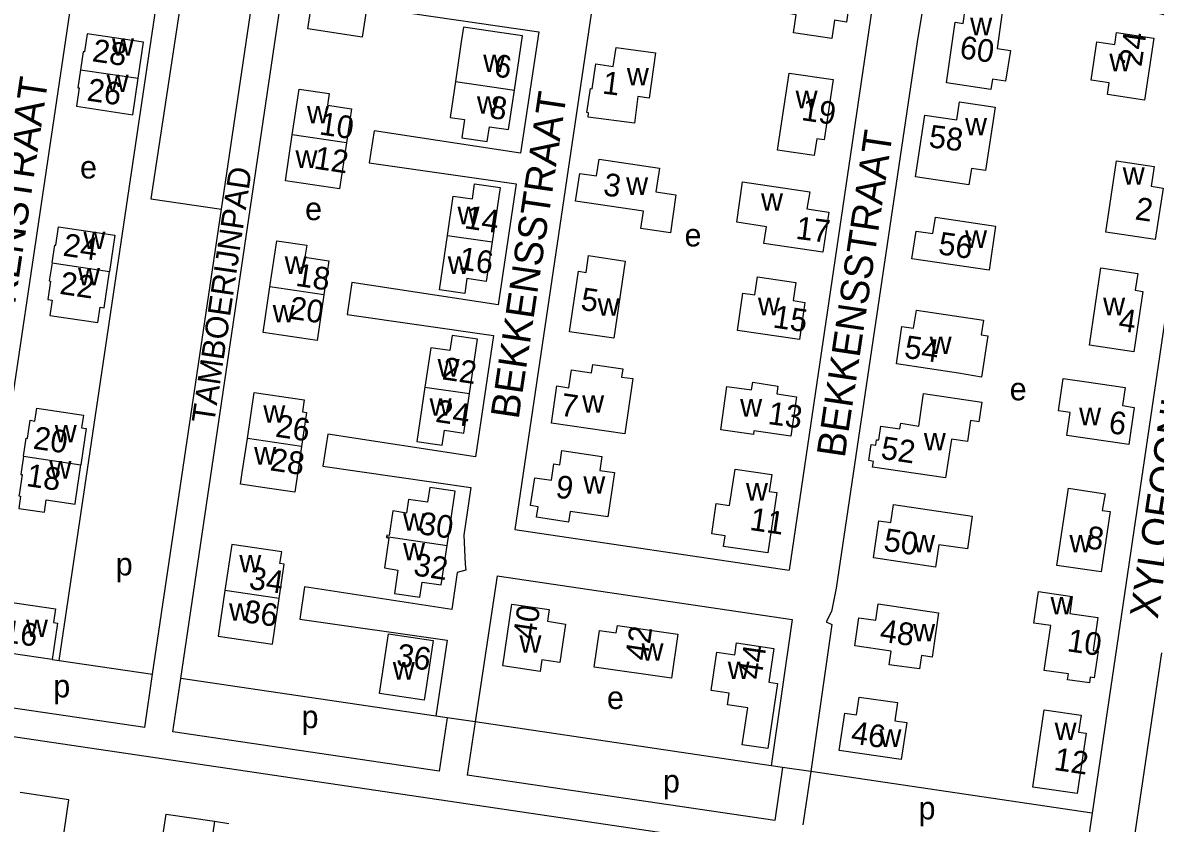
# Model space of a CAD drawing. Extents: x 163012 to 165277, y 382513 to 383987.
# Drawn here: x 164465.3 to 164664.5, y 383018.8 to 383159.7 of the extents above; entities that cross this region are included whole.
import ezdxf

# ---------------------------------------------------------------- set-up
doc = ezdxf.new("R2010")
doc.units = 0
for name, color, linetype in [('BLT_Basislijn', 7, 'Continuous'), ('BLT_Bebouwing', 7, 'Continuous'), ('BLT_Centroide', 7, 'Continuous'), ('BLT_Huisnummer', 7, 'Continuous'), ('BLT_Onderverdeling_panden', 7, 'Continuous'), ('BLT_Straatnaam', 7, 'Continuous'), ('BLT_Straatnaam_verkleind', 7, 'Continuous')]:
    doc.layers.add(name, color=color, linetype=linetype)

msp = doc.modelspace()

# ---------------------------------------------------------------- linework, layer by layer
at = {"layer": 'BLT_Basislijn'}
for p, q in [((164471.76, 383047.44), (164492.41, 383186.99)), ((164493.13, 383044.28), (164513.78, 383183.82)), ((164500.3, 383126.86), (164506.32, 383167.58)), ((164488.19, 383045.03), (164500.3, 383126.86)), ((164551.86, 383070.45), (164600.12, 383063.33)), ((164603.19, 383013.36), (164235.92, 383067.64)), ((164548.76, 383062.31), (164600.68, 383054.65)), ((164470.52, 383047.62), (164471.76, 383047.44)), ((164471.76, 383047.44), (164488.19, 383045.03)), ((164665.62, 383048.79), (164661.27, 383019.38)), ((164486.79, 383035.61), (164488.19, 383045.03)), ((164491.74, 383034.88), (164493.13, 383044.28)), ((164537.99, 383037.64), (164493.13, 383044.28)), ((164486.79, 383035.61), (164455.09, 383040.3)), ((164539.97, 383037.34), (164537.99, 383037.64)), ((164539.97, 383037.34), (164538.58, 383027.96)), ((164544.91, 383036.61), (164539.97, 383037.34)), ((164538.58, 383027.96), (164491.74, 383034.88)), ((164544.91, 383036.61), (164543.53, 383027.23)), ((164596.99, 383028.9), (164544.91, 383036.61)), ((164598.97, 383028.61), (164596.99, 383028.9)), ((164597.58, 383019.24), (164543.53, 383027.23)), ((164598.97, 383028.61), (164597.58, 383019.24)), ((164603.91, 383027.88), (164598.97, 383028.61)), ((164603.91, 383027.88), (164602.53, 383018.51)), ((164653.4, 383020.55), (164603.91, 383027.88)), ((164486.87, 382995.51), (164490.55, 383020.39)), ((164490.55, 383020.39), (164499.09, 383019.13)), ((164499.09, 383019.13), (164496.28, 383000.02)), ((164499.09, 383019.13), (164501.59, 383018.76)), ((164653.4, 383020.56), (164652.02, 383011.19)), ((164661.27, 383019.38), (164659.88, 383010))]:
    msp.add_line(p, q, dxfattribs=at)
for points in [[(164480.56, 383188.75), (164479.75, 383188.76), (164479.26, 383188.66), (164478.69, 383188.34), (164478.17, 383187.84), (164477.65, 383186.95), (164477.28, 383185.55), (164476, 383178.07), (164461.8, 383081.93), (164460.94, 383077.84), (164460.05, 383075.97), (164461.02, 383075.51), (164457.3, 383049.57)], [(164570.51, 383175.4), (164569.73, 383175.39), (164569.26, 383175.31), (164568.79, 383175.15), (164568.26, 383174.85), (164567.78, 383174.43), (164567.43, 383173.99), (164567.15, 383173.39), (164566.99, 383172.75), (164551.86, 383070.45)], [(164506.32, 383167.58), (164494.11, 383169.66), (164487.89, 383128.69), (164500.3, 383126.86)], [(164612.77, 383169.12), (164613.55, 383168.86), (164614.09, 383168.52), (164614.55, 383168.07), (164614.89, 383167.58), (164615.13, 383167.02), (164615.25, 383166.35), (164615.21, 383165.61), (164600.12, 383063.33)], [(164556.88, 383163.48), (164531.1, 383167.45), (164530.26, 383161.78), (164556.08, 383158.07)], [(164623.88, 383163.78), (164624.37, 383165.05), (164625.56, 383166.26), (164626.97, 383166.85), (164628.57, 383166.87), (164663.85, 383161.65), (164666.42, 383160.98), (164668.74, 383159.64), (164670.47, 383157.94), (164671.84, 383155.65), (164672.54, 383153.22), (164672.61, 383150.65), (164653.4, 383020.55)], [(164623.88, 383163.78), (164622.61, 383156.3), (164608.4, 383060.16), (164607.55, 383056.07), (164606.66, 383054.2), (164607.62, 383053.74), (164603.91, 383027.88)], [(164556.08, 383158.07), (164552.9, 383136.69)], [(164552.9, 383136.69), (164527.14, 383140.65), (164526.29, 383134.99), (164552.1, 383131.28)], [(164552.1, 383131.28), (164548.94, 383110.02)], [(164548.94, 383110.02), (164523.23, 383113.97), (164522.39, 383108.3), (164548.13, 383104.61)], [(164548.13, 383104.61), (164544.96, 383083.27)], [(164544.96, 383083.27), (164518.98, 383087.27), (164518.14, 383081.6), (164544.16, 383077.86)], [(164544.16, 383077.86), (164542.91, 383069.46), (164543.14, 383064.4), (164543.28, 383063.3), (164541.77, 383062.92), (164540.8, 383056.4)], [(164548.76, 383062.31), (164544.91, 383036.61)], [(164540.8, 383056.4), (164514.92, 383060.38), (164514.08, 383054.71), (164539.99, 383050.99)], [(164600.68, 383054.65), (164596.99, 383028.9)], [(164539.99, 383050.99), (164537.99, 383037.64)], [(164455.28, 382898.84), (164473.44, 383022.93), (164464.88, 383024.19)]]:
    msp.add_lwpolyline(points, dxfattribs=at)
at = {"layer": 'BLT_Bebouwing'}
msp.add_line((164470.52, 383047.62), (164460.63, 383049.07), dxfattribs=at)
for points in [[(164526.24, 383165.22), (164525.06, 383157.14), (164515.5, 383158.56), (164516.69, 383166.64)], [(164607.64, 383156.9), (164600.89, 383157.9), (164601.36, 383161.06), (164599.29, 383161.38), (164600.26, 383167.93), (164611.16, 383166.31), (164610.19, 383159.77), (164608.11, 383160.08), (164607.64, 383156.9)], [(164635.6, 383147.93), (164627.79, 383149.09), (164629.33, 383159.75), (164630.7, 383159.52), (164631.14, 383162.47), (164637.58, 383161.52), (164636.71, 383155.14), (164639.05, 383154.76), (164638.18, 383149.39), (164635.89, 383149.75), (164635.6, 383147.93)], [(164551.82, 383147.8), (164553.23, 383157.37), (164548.78, 383158.02), (164542.84, 383158.9), (164542.46, 383156.29), (164541.43, 383149.33)], [(164485.63, 383149.89), (164486.56, 383156.24), (164476.68, 383157.72), (164476.22, 383154.51), (164475.99, 383154.53), (164475.52, 383151.39)], [(164662.64, 383146.04), (164656.09, 383147.01), (164656.39, 383149.09), (164653.24, 383149.56), (164654.24, 383156.31), (164657.41, 383155.84), (164657.72, 383157.92), (164664.24, 383156.95), (164662.64, 383146.04)], [(164475.52, 383151.39), (164475.05, 383148.21), (164475.27, 383148.18), (164474.79, 383144.95), (164484.68, 383143.47), (164485.63, 383149.89)], [(164604.54, 383136.27), (164598.09, 383137.22), (164600.1, 383150.79), (164607.88, 383149.65), (164606.31, 383139.05), (164605, 383139.23), (164604.54, 383136.27)], [(164604.54, 383136.27), (164598.09, 383137.22), (164600.1, 383150.79), (164607.88, 383149.65), (164606.31, 383139.05), (164605, 383139.23), (164604.54, 383136.27)], [(164541.43, 383149.33), (164540.49, 383142.97), (164543.04, 383142.6), (164542.56, 383139.38), (164547.01, 383138.73), (164547.42, 383141.36), (164550.79, 383140.86), (164551.82, 383147.8)], [(164512.74, 383139.91), (164513.94, 383147.98), (164519.22, 383147.22), (164518.96, 383145.16), (164523.15, 383144.51), (164522.26, 383138.5)], [(164522.26, 383138.5), (164521.07, 383130.45), (164511.55, 383131.86), (164512.74, 383139.91)], [(164579.23, 383122.7), (164574.07, 383123.46), (164574.51, 383126.49), (164562.58, 383128.24), (164563.3, 383133.15), (164566.26, 383132.73), (164566.7, 383135.62), (164577.34, 383134.06), (164576.7, 383129.89), (164580.22, 383129.37), (164579.23, 383122.7)], [(164540.03, 383122.24), (164541.05, 383129.16), (164544.43, 383128.68), (164544.81, 383131.31), (164549.28, 383130.64), (164547.87, 383121.08)], [(164635.28, 383116.09), (164621.72, 383118.08), (164622.44, 383122.98), (164625.4, 383122.56), (164625.84, 383125.43), (164636.43, 383123.87), (164635.28, 383116.09)], [(164470.49, 383117.38), (164470.96, 383120.53), (164471.17, 383120.5), (164471.64, 383123.71), (164481.54, 383122.25), (164480.6, 383115.88)], [(164508.81, 383113.2), (164510, 383121.27), (164515.28, 383120.49), (164514.94, 383118.41), (164519.2, 383117.78), (164518.32, 383111.79)], [(164547.87, 383121.08), (164546.84, 383114.14), (164543.47, 383114.64), (164543.08, 383112.01), (164538.62, 383112.68), (164540.03, 383122.24)], [(164569.3, 383104.14), (164561.51, 383105.29), (164563.07, 383115.91), (164564.41, 383115.72), (164564.84, 383118.67), (164571.3, 383117.72), (164569.3, 383104.14)], [(164470.49, 383117.38), (164470.02, 383114.21), (164470.24, 383114.18), (164469.76, 383110.97), (164470.52, 383110.83), (164470.12, 383108.13), (164478.55, 383106.89), (164478.95, 383109.59), (164479.66, 383109.49), (164480.6, 383115.88)], [(164601.94, 383103.89), (164591.02, 383105.51), (164592, 383112.05), (164594.08, 383111.75), (164594.53, 383114.92), (164601.29, 383113.92), (164600.85, 383110.75), (164602.9, 383110.45), (164601.94, 383103.89)], [(164660.75, 383101.76), (164652.94, 383102.91), (164654.96, 383116.51), (164661.44, 383115.54), (164660.99, 383112.59), (164662.33, 383112.38), (164660.75, 383101.76)], [(164518.32, 383111.79), (164517.13, 383103.73), (164507.62, 383105.14), (164508.81, 383113.2)], [(164629.88, 383098.01), (164618.98, 383099.63), (164619.96, 383106.19), (164622.02, 383105.89), (164622.5, 383109.05), (164629.23, 383108.07), (164634.31, 383107.33), (164633.92, 383104.71), (164635.06, 383104.54), (164633.95, 383097.31), (164629.88, 383098.01)], [(164543.92, 383094.38), (164545.33, 383103.95), (164540.88, 383104.6), (164540.47, 383101.97), (164537.1, 383102.45), (164536.08, 383095.54)], [(164565.37, 383098.07), (164565.58, 383099.5), (164570.87, 383098.73), (164570.67, 383097.3), (164572.62, 383097.02), (164571.2, 383087.29), (164558.31, 383089.18), (164559.28, 383095.74), (164561.36, 383095.43), (164561.83, 383098.59), (164565.37, 383098.07)], [(164659.85, 383085.41), (164648.95, 383087.02), (164649.55, 383091.06), (164647.49, 383091.36), (164648.33, 383097.05), (164652.44, 383096.44), (164659.2, 383095.44), (164658.74, 383092.27), (164660.81, 383091.97), (164659.85, 383085.41)], [(164536.08, 383095.54), (164534.67, 383085.96), (164539.13, 383085.31), (164539.53, 383087.94), (164542.89, 383087.43), (164543.92, 383094.38)], [(164504.85, 383086.51), (164506.05, 383094.58), (164514.83, 383093.29), (164514.52, 383091.2), (164515.27, 383091.09), (164514.38, 383085.09)], [(164465.48, 383083.36), (164465.94, 383086.52), (164466.16, 383086.49), (164466.63, 383089.69), (164467.47, 383089.57), (164467.8, 383091.82), (164476.01, 383090.62), (164475.68, 383088.36), (164476.51, 383088.24), (164475.57, 383081.87)], [(164514.38, 383085.09), (164513.19, 383077.02), (164507.91, 383077.8), (164503.65, 383078.43), (164503.96, 383080.51), (164504.85, 383086.51)], [(164465.48, 383083.36), (164465.01, 383080.18), (164465.23, 383080.14), (164464.75, 383076.94), (164464.67, 383076.39), (164464.97, 383076.35), (164464.65, 383074.2), (164469.18, 383073.53), (164469.49, 383075.68), (164474.55, 383074.93), (164474.63, 383075.48), (164475.57, 383081.87)], [(164568.22, 383072.7), (164561.6, 383073.67), (164561.32, 383071.79), (164555.68, 383072.62), (164555.96, 383074.49), (164554.65, 383074.69), (164555.38, 383079.58), (164558.35, 383079.16), (164558.77, 383082.03), (164559.79, 383081.88), (164560.15, 383084.35), (164567.19, 383083.32), (164566.83, 383080.85), (164569.39, 383080.48), (164568.22, 383072.7)], [(164596.39, 383066.37), (164588.59, 383067.51), (164588.86, 383069.35), (164586.5, 383069.73), (164587.27, 383075.05), (164589.65, 383074.71), (164590.61, 383081.1), (164597.07, 383080.16), (164596.62, 383077.19), (164597.96, 383076.99), (164596.39, 383066.37)], [(164539.97, 383067.66), (164541.39, 383077.23), (164536.93, 383077.88), (164536.54, 383075.26), (164533.17, 383075.76), (164532.81, 383073.37), (164530.44, 383073.75), (164529.79, 383069.4), (164529.37, 383069.46), (164529.33, 383069.25)], [(164655.02, 383063), (164647.22, 383064.15), (164649.23, 383077.73), (164655.69, 383076.77), (164655.17, 383073.83), (164656.59, 383073.62), (164655.02, 383063)], [(164625.87, 383063.84), (164614.96, 383065.47), (164615.91, 383072.01), (164617.99, 383071.71), (164618.46, 383074.87), (164632.33, 383072.83), (164631.48, 383067.06), (164626.46, 383067.8), (164625.87, 383063.84)], [(164529.33, 383069.25), (164529.3, 383069.04), (164529.73, 383068.97), (164528.96, 383063.72), (164531.33, 383063.35), (164530.72, 383059.24), (164535.17, 383058.59), (164535.56, 383061.21), (164538.94, 383060.72), (164539.97, 383067.66)], [(164529.33, 383069.25), (164529.3, 383069.04), (164529.73, 383068.97), (164528.96, 383063.72), (164531.33, 383063.35), (164530.72, 383059.24), (164535.17, 383058.59), (164535.56, 383061.21), (164538.94, 383060.72), (164539.97, 383067.66)], [(164510.43, 383058.36), (164511.33, 383064.38), (164510.58, 383064.49), (164510.88, 383066.57), (164502.09, 383067.84), (164500.9, 383059.77)], [(164500.9, 383059.77), (164499.71, 383051.73), (164509.24, 383050.32), (164510.43, 383058.36)], [(164460.63, 383049.07), (164461.57, 383055.47), (164462.38, 383055.36), (164462.73, 383057.74), (164471.12, 383056.51), (164470.78, 383054.12), (164471.46, 383054.02), (164470.52, 383047.62)], [(164556.31, 383045.49), (164549.75, 383046.46), (164551.36, 383057.36), (164557.91, 383056.4), (164557.6, 383054.33), (164560.78, 383053.83), (164559.79, 383047.1), (164556.62, 383047.57), (164556.31, 383045.49)], [(164623.07, 383045.95), (164617.73, 383046.69), (164618.08, 383049.09), (164611.67, 383050.03), (164612.39, 383054.93), (164615.34, 383054.5), (164615.79, 383057.38), (164626.4, 383055.81), (164625.25, 383048.04), (164623.42, 383048.31), (164623.07, 383045.95)], [(164579.41, 383044.29), (164565.82, 383046.25), (164566.75, 383052.71), (164569.73, 383052.28), (164569.93, 383053.61), (164580.53, 383052.03), (164579.41, 383044.29)], [(164535.95, 383040.45), (164528.11, 383041.6), (164529.65, 383052.09), (164537.5, 383050.93), (164536.34, 383043.1), (164535.95, 383040.45)], [(164596.37, 383031.93), (164591.85, 383032.6), (164592.83, 383039.09), (164589.29, 383039.62), (164589.59, 383041.7), (164586.42, 383042.15), (164587.41, 383048.9), (164590.59, 383048.44), (164590.89, 383050.52), (164597.45, 383049.55), (164596.58, 383043.61), (164598.06, 383043.4), (164596.37, 383031.93)], [(164619.83, 383029.98), (164608.94, 383031.59), (164609.91, 383038.13), (164611.97, 383037.84), (164612.45, 383041), (164619.19, 383040.01), (164618.72, 383036.83), (164620.8, 383036.53), (164619.83, 383029.98)], [(164650.78, 383024.01), (164642.98, 383025.14), (164644.98, 383038.74), (164651.45, 383037.79), (164651.02, 383034.83), (164652.34, 383034.62), (164650.78, 383024.01)], [(164650.78, 383024.01), (164642.98, 383025.14), (164644.98, 383038.74), (164651.45, 383037.79), (164651.02, 383034.83), (164652.34, 383034.62), (164650.78, 383024.01)]]:
    msp.add_lwpolyline(points, dxfattribs=at)
for points in [[(164569.68, 383155.32), (164576.65, 383154.33), (164575.53, 383146.4), (164573.54, 383146.66), (164572.94, 383142), (164564.76, 383143.05), (164564.86, 383143.82), (164564.55, 383143.87), (164565.18, 383148.09), (164565.49, 383148.05), (164566.15, 383152.4), (164569.18, 383151.96)], [(164623.99, 383143.39), (164629.62, 383142.56), (164630.1, 383145.73), (164636.35, 383144.79), (164634.65, 383133.63), (164632.17, 383134), (164631.74, 383131.11), (164622.36, 383132.52)], [(164657.72, 383135.36), (164664.3, 383134.38), (164663.79, 383130.89), (164665.88, 383130.57), (164664.52, 383121.5), (164655.82, 383122.81)], [(164591.95, 383131.65), (164603.74, 383129.87), (164603.26, 383126.9), (164607.11, 383126.32), (164606.05, 383119.27), (164595.7, 383120.8), (164596.14, 383123.76), (164590.9, 383124.53)], [(164589.16, 383095.65), (164593.52, 383095.05), (164593.75, 383096.38), (164598.15, 383095.72), (164597.98, 383094.34), (164601.43, 383093.82), (164600.41, 383086.91), (164593.93, 383087.86), (164593.83, 383087.17), (164588.11, 383088.01)], [(164623.33, 383091.53), (164623.75, 383094.4), (164634.02, 383092.89), (164633.51, 383089.43), (164632.01, 383089.65), (164631.47, 383085.99), (164628.65, 383086.4), (164627.64, 383079.58), (164614.78, 383081.46), (164614.93, 383082.46), (164614.11, 383082.59), (164614.53, 383085.42), (164615.36, 383085.29), (164615.51, 383086.28), (164615.89, 383086.23), (164616.26, 383088.68), (164619.61, 383088.17), (164619.75, 383089.16), (164622.91, 383088.67)], [(164643.98, 383059.56), (164649.9, 383058.69), (164649.46, 383055.72), (164654.42, 383054.99), (164653.57, 383049.21), (164654.45, 383049.08), (164653.77, 383044.38), (164653.07, 383044.48), (164652.93, 383043.49), (164649.09, 383044.05), (164649.24, 383045.05), (164644.97, 383045.67), (164646.13, 383053.57), (164643.17, 383054.01)]]:
    msp.add_lwpolyline(points, close=True, dxfattribs=at)
at = {"layer": 'BLT_Onderverdeling_panden'}
for p, q in [((164475.52, 383151.39), (164485.63, 383149.89)), ((164541.43, 383149.33), (164551.82, 383147.8)), ((164470.49, 383117.38), (164480.6, 383115.88)), ((164465.48, 383083.36), (164475.57, 383081.87))]:
    msp.add_line(p, q, dxfattribs=at)
for points in [[(164522.26, 383138.5), (164512.74, 383139.91)], [(164540.03, 383122.24), (164547.87, 383121.08)], [(164518.32, 383111.79), (164508.81, 383113.2)], [(164536.08, 383095.54), (164543.92, 383094.38)], [(164514.38, 383085.09), (164504.85, 383086.51)], [(164529.33, 383069.25), (164539.97, 383067.66)], [(164510.43, 383058.36), (164500.9, 383059.77)]]:
    msp.add_lwpolyline(points, dxfattribs=at)

# ---------------------------------------------------------------- texts
at = {"layer": 'BLT_Centroide'}
for s, p in [('w', (164631.96, 383157.45)), ('w', (164481.05, 383153.84)), ('w', (164546.32, 383150.98)), ('w', (164656.44, 383151.13)), ('w', (164480.1, 383147.44)), ('w', (164571.59, 383148.61)), ('w', (164545.22, 383143.65)), ('w', (164601.26, 383144.61)), ('w', (164515.32, 383141.95)), ('w', (164631.06, 383139.84)), ('w', (164513.31, 383134.12)), ('e', (164475.42, 383132.24)), ('w', (164658.79, 383131.13)), ('w', (164571.46, 383129.36)), ('w', (164595.18, 383126.57)), ('e', (164515, 383124.92)), ('w', (164541.81, 383124.19)), ('w', (164476.02, 383119.81)), ('e', (164581.73, 383120.29)), ('w', (164631.06, 383120.03)), ('w', (164511.41, 383115.46)), ('w', (164540.1, 383115.46)), ('w', (164475.07, 383113.44)), ('w', (164566.44, 383108.09)), ('w', (164594.64, 383108.19)), ('w', (164655.34, 383108.19)), ('w', (164509.3, 383106.93)), ('w', (164624.84, 383101.36)), ('w', (164538.3, 383097.4)), ('e', (164638.91, 383093.21)), ('w', (164536.89, 383090.48)), ('w', (164563.73, 383091.03)), ('w', (164591.51, 383090.35)), ('w', (164507.65, 383089.27)), ('w', (164651.12, 383088.82)), ('w', (164470.98, 383085.81)), ('w', (164623.81, 383084.39)), ('w', (164506.04, 383081.9)), ('w', (164470.04, 383079.44)), ('w', (164563.93, 383076.78)), ('w', (164592.53, 383075.58)), ('w', (164532.23, 383070.26)), ('w', (164621.93, 383066.45)), ('w', (164649.42, 383066.45)), ('w', (164532.23, 383065.04)), ('p', (164481.7, 383062.4)), ('w', (164503.43, 383062.93)), ('w', (164501.63, 383054.41)), ('w', (164646.09, 383055.54)), ('w', (164465.91, 383051.56)), ('w', (164621.93, 383050.79)), ('w', (164552.7, 383048.79)), ('w', (164574.17, 383047.38)), ('w', (164530.42, 383044.07)), ('w', (164589.32, 383044.17)), ('p', (164470.72, 383040.94)), ('e', (164568.09, 383038.89)), ('p', (164514.38, 383035.52)), ('w', (164616.01, 383032.23)), ('w', (164646.81, 383033.44)), ('p', (164577.93, 383024.21)), ('p', (164622.88, 383019.47))]:
    msp.add_text(s, height=4, dxfattribs=at).set_placement(p)
at = {"layer": 'BLT_Huisnummer'}
for s, rotation, p in [('28', 351.5826, (164477.42, 383152.89)), ('60', 351.5819, (164629.96, 383153.45)), ('24', 81.5826, (164662.07, 383151.81)), ('6', 351.5819, (164548.05, 383150.24)), ('1', 352.7754, (164567.15, 383147.21)), ('26', 351.5826, (164476.49, 383145.98)), ('8', 351.5819, (164547.25, 383142.92)), ('19', 351.5819, (164602.14, 383142.54)), ('10', 351.5819, (164517.35, 383140.02)), ('58', 352.7754, (164624.55, 383137.76)), ('12', 351.5819, (164516.41, 383134)), ('3', 351.5819, (164567.29, 383129.32)), ('2', 351.5819, (164660.81, 383125.06)), ('14', 351.5819, (164542.88, 383123.51)), ('17', 352.7754, (164601.15, 383121.65)), ('24', 351.5826, (164472.28, 383118.68)), ('56', 351.5819, (164626.2, 383118.94)), ('16', 351.5819, (164541.88, 383116.29)), ('18', 351.5819, (164513.19, 383113.38)), ('22', 351.5826, (164471.69, 383111.96)), ('5', 351.5819, (164563.31, 383109.15)), ('20', 351.5819, (164512.04, 383107.6)), ('15', 351.5819, (164597.13, 383106.05)), ('4', 351.5819, (164657.89, 383105.49)), ('54', 351.5819, (164620.23, 383100.72)), ('22', 351.5819, (164538.95, 383096.92)), ('24', 351.5819, (164537.78, 383089.44)), ('7', 351.5819, (164559.74, 383090.54)), ('13', 352, (164596.25, 383089.06)), ('26', 351.5819, (164509.64, 383086.83)), ('6', 351.5819, (164656.16, 383087.48)), ('20', 351.5826, (164467.03, 383084.72)), ('52', 351.5819, (164616.1, 383082.95)), ('28', 351.5819, (164508.69, 383080.91)), ('18', 351.5826, (164465.82, 383078.14)), ('9', 351.5819, (164558.89, 383076.14)), ('30', 351.5819, (164534.85, 383069.7)), ('11', 351.5819, (164593.04, 383070.42)), ('8', 351.5819, (164652.2, 383067.21)), ('50', 351.5819, (164616.59, 383066.77)), ('32', 351.5819, (164533.91, 383062.43)), ('34', 351.5819, (164504.97, 383060.04)), ('36', 351.5819, (164503.99, 383054.2)), ('40', 81.5826, (164555.49, 383050.98)), ('16', 351.5826, (164461.75, 383050.71)), ('42', 81.5826, (164575.2, 383047.28)), ('48', 351.5819, (164615.92, 383050.8)), ('10', 351.5819, (164648.86, 383049.08)), ('36', 351.5819, (164530.91, 383046.5)), ('44', 81.5826, (164595.24, 383043.95)), ('46', 351.5819, (164610.85, 383032.85)), ('12', 351.5819, (164646.54, 383028.19))]:
    msp.add_text(s, height=4, rotation=rotation, dxfattribs=at).set_placement(p)
at = {"layer": 'BLT_Straatnaam'}
for s, rotation, p in [('PAUKENSTRAAT', 81.6098, (164461.98, 383096.39)), ('BEKKENSSTRAAT', 81.5816, (164552.54, 383089.75)), ('BEKKENSSTRAAT', 81.582, (164609.88, 383082.96)), ('XYLOFOONLAAN', 81.5819, (164664.94, 383054.62))]:
    msp.add_text(s, height=5, rotation=rotation, dxfattribs=at).set_placement(p)
at = {"layer": 'BLT_Straatnaam_verkleind'}
msp.add_text('TAMBOERIJNPAD', height=4, rotation=81.5822, dxfattribs=at).set_placement((164499, 383088.99))

doc.saveas('drawing.dxf')
